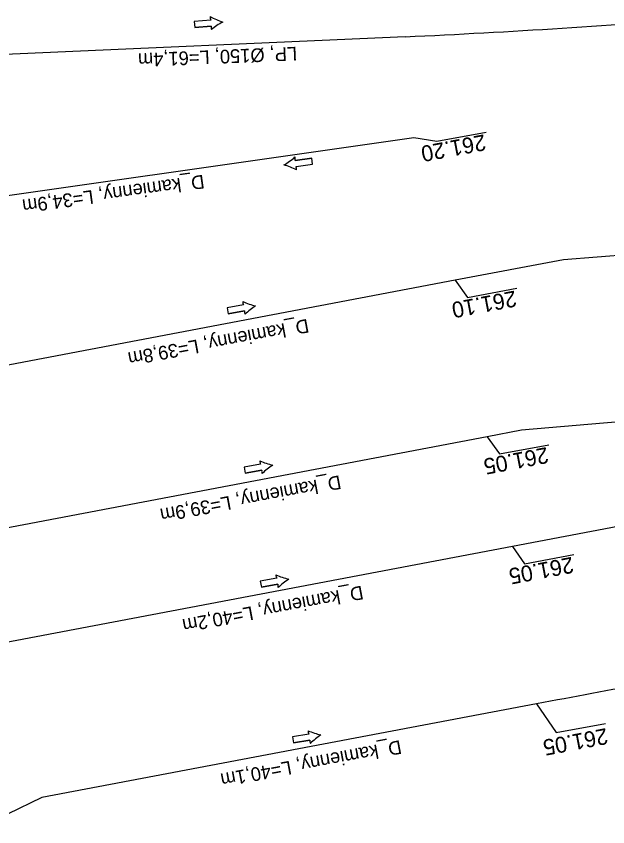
# Model space of a CAD drawing. Extents: x -1 to 65640748, y -22 to 5530284.
# Drawn here: x 6558209.5 to 6558248.4, y 5528795.3 to 5528848.6 of the extents above; entities that cross this region are included whole.
import ezdxf

# ---------------------------------------------------------------- set-up
doc = ezdxf.new("R2010")
doc.units = 0
for name, color, linetype in [('TOR_PS_ODW-drenaze', 7, 'Continuous'), ('TOR_PS_ODW-drenokolektory', 7, 'Continuous'), ('TOR_PS_OPIS_O-opisy rurociagow', 7, 'Continuous'), ('TOR_PS_OPIS_T-INFO', 7, 'Continuous')]:
    doc.layers.add(name, color=color, linetype=linetype)

msp = doc.modelspace()

# ---------------------------------------------------------------- linework, layer by layer
at = {"layer": 'TOR_PS_ODW-drenaze'}
for p, q in [((6558240.436, 5528820.938), (6558201.211, 5528813.503)), ((6558242.093, 5528813.721), (6558202.565, 5528806.228))]:
    msp.add_line(p, q, dxfattribs=at)
for points in [[(6558201.038, 5528835.683), (6558235.617, 5528840.624)], [(6558281.523, 5528839.413), (6558264.251, 5528836.139), (6558259.372, 5528834.714), (6558249.89, 5528832.917), (6558245.461, 5528832.578), (6558238.341, 5528831.228)], [(6558238.341, 5528831.228), (6558199.221, 5528823.813)], [(6558273.449, 5528827.196), (6558267.404, 5528826.05), (6558260.302, 5528823.634), (6558252.718, 5528822.237), (6558242.701, 5528821.367), (6558240.436, 5528820.938)], [(6558278.85, 5528820.702), (6558271.979, 5528819.386), (6558263.676, 5528818.575), (6558258.567, 5528817.607), (6558255.957, 5528816.349), (6558242.093, 5528813.721)], [(6558243.69, 5528803.387), (6558211.159, 5528797.221), (6558208.896, 5528796.13), (6558204.51, 5528795.299)]]:
    msp.add_lwpolyline(points, dxfattribs=at)
msp.add_arc((6557841.994, 5530969.371), 2202.9, 280.506509, 280.89165, dxfattribs=at)
at = {"layer": 'TOR_PS_ODW-drenokolektory'}
msp.add_line((6558235.052, 5528847.244), (6558206.197, 5528845.96), dxfattribs=at)
msp.add_arc((6558212.952, 5529343.953), 497.2, 272.54754, 274.92937, dxfattribs=at)
at = {"layer": 'TOR_PS_OPIS_O-opisy rurociagow'}
for p, q in [((6558222.258, 5528848.342), (6558221.169, 5528848.251)), ((6558222.258, 5528848.342), (6558221.169, 5528848.251)), ((6558221.169, 5528848.251), (6558221.203, 5528847.852)), ((6558221.169, 5528848.251), (6558221.203, 5528847.852)), ((6558221.203, 5528847.852), (6558222.291, 5528847.943)), ((6558222.291, 5528847.943), (6558221.203, 5528847.852)), ((6558228.898, 5528839.253), (6558227.815, 5528839.111)), ((6558227.815, 5528839.111), (6558228.898, 5528839.253)), ((6558228.95, 5528838.856), (6558228.898, 5528839.253)), ((6558228.95, 5528838.856), (6558228.898, 5528839.253)), ((6558227.866, 5528838.715), (6558228.95, 5528838.856)), ((6558227.866, 5528838.715), (6558228.95, 5528838.856)), ((6558224.414, 5528829.61), (6558223.338, 5528829.419)), ((6558224.414, 5528829.61), (6558223.338, 5528829.419)), ((6558223.338, 5528829.419), (6558223.408, 5528829.025)), ((6558223.338, 5528829.419), (6558223.408, 5528829.025)), ((6558223.408, 5528829.025), (6558224.484, 5528829.217)), ((6558224.484, 5528829.217), (6558223.408, 5528829.025)), ((6558225.538, 5528819.141), (6558224.462, 5528818.949)), ((6558225.538, 5528819.141), (6558224.462, 5528818.949)), ((6558224.462, 5528818.949), (6558224.532, 5528818.555)), ((6558224.462, 5528818.949), (6558224.532, 5528818.555)), ((6558224.532, 5528818.555), (6558225.608, 5528818.747)), ((6558225.608, 5528818.747), (6558224.532, 5528818.555)), ((6558226.595, 5528811.641), (6558225.519, 5528811.45)), ((6558226.595, 5528811.641), (6558225.519, 5528811.45)), ((6558225.519, 5528811.45), (6558225.589, 5528811.056)), ((6558225.519, 5528811.45), (6558225.589, 5528811.056)), ((6558225.589, 5528811.056), (6558226.665, 5528811.247)), ((6558226.665, 5528811.247), (6558225.589, 5528811.056)), ((6558228.708, 5528801.397), (6558227.632, 5528801.206)), ((6558228.708, 5528801.397), (6558227.632, 5528801.206)), ((6558227.632, 5528801.206), (6558227.702, 5528800.812)), ((6558227.632, 5528801.206), (6558227.702, 5528800.812)), ((6558227.702, 5528800.812), (6558228.778, 5528801.004)), ((6558228.778, 5528801.004), (6558227.702, 5528800.812))]:
    msp.add_line(p, q, dxfattribs=at)
for points in [[(6558222.229, 5528848.565), (6558222.229, 5528848.565)], [(6558222.3, 5528847.718), (6558222.3, 5528847.718)], [(6558227.796, 5528839.336), (6558227.796, 5528839.336)], [(6558227.906, 5528838.493), (6558227.906, 5528838.493)], [(6558224.364, 5528829.83), (6558224.364, 5528829.83)], [(6558224.513, 5528828.993), (6558224.513, 5528828.993)], [(6558225.488, 5528819.36), (6558225.489, 5528819.36)], [(6558225.637, 5528818.524), (6558225.637, 5528818.524)], [(6558226.546, 5528811.861), (6558226.546, 5528811.861)], [(6558226.694, 5528811.024), (6558226.694, 5528811.024)], [(6558228.658, 5528801.617), (6558228.658, 5528801.617)], [(6558228.807, 5528800.78), (6558228.807, 5528800.78)]]:
    msp.add_lwpolyline(points, dxfattribs=at)
for centre, radius, start, end in [((6558222.684, 5528848.511), 0.458, 173.182, 201.6433), ((6558222.684, 5528848.511), 0.458, 173.182, 201.6433), ((6558224.608, 5528852.869), 4.918, 241.0675, 251.4493), ((6558224.608, 5528852.869), 4.918, 241.0675, 251.4493), ((6558225.36, 5528843.869), 4.918, 118.1054, 128.4872), ((6558225.36, 5528843.869), 4.918, 118.1054, 128.4872), ((6558222.739, 5528847.847), 0.458, 167.9114, 196.3726), ((6558222.739, 5528847.847), 0.458, 167.9114, 196.3726), ((6558224.56, 5528843.039), 4.918, 300.7662, 311.1481), ((6558224.56, 5528843.039), 4.918, 300.7662, 311.1481), ((6558227.363, 5528839.186), 0.458, 350.5723, 19.0335), ((6558227.363, 5528839.186), 0.458, 350.5723, 19.0335), ((6558225.729, 5528834.083), 4.918, 63.7283, 74.1102), ((6558225.729, 5528834.083), 4.918, 63.7283, 74.1102), ((6558227.449, 5528838.526), 0.458, 355.8429, 24.3041), ((6558227.449, 5528838.526), 0.458, 355.8429, 24.3041), ((6558226.335, 5528834.336), 4.918, 246.381, 256.7628), ((6558224.822, 5528829.818), 0.458, 178.4955, 206.9568), ((6558226.335, 5528834.336), 4.918, 246.381, 256.7628), ((6558224.822, 5528829.818), 0.458, 178.4955, 206.9568), ((6558227.917, 5528825.444), 4.918, 123.4189, 133.8007), ((6558227.917, 5528825.444), 4.918, 123.4189, 133.8007), ((6558224.939, 5528829.163), 0.458, 173.2249, 201.6861), ((6558224.939, 5528829.163), 0.458, 173.2249, 201.6861), ((6558227.459, 5528823.866), 4.918, 246.381, 256.7628), ((6558225.946, 5528819.348), 0.458, 178.4955, 206.9568), ((6558227.459, 5528823.866), 4.918, 246.381, 256.7628), ((6558225.946, 5528819.348), 0.458, 178.4955, 206.9568), ((6558226.063, 5528818.693), 0.458, 173.2249, 201.6861), ((6558226.063, 5528818.693), 0.458, 173.2249, 201.6861), ((6558229.041, 5528814.974), 4.918, 123.4189, 133.8007), ((6558229.041, 5528814.974), 4.918, 123.4189, 133.8007), ((6558227.003, 5528811.849), 0.458, 178.4955, 206.9568), ((6558227.003, 5528811.849), 0.458, 178.4955, 206.9568), ((6558228.516, 5528816.366), 4.918, 246.381, 256.7628), ((6558228.516, 5528816.366), 4.918, 246.381, 256.7628), ((6558230.098, 5528807.475), 4.918, 123.4189, 133.8007), ((6558230.098, 5528807.475), 4.918, 123.4189, 133.8007), ((6558227.12, 5528811.193), 0.458, 173.2249, 201.6861), ((6558227.12, 5528811.193), 0.458, 173.2249, 201.6861), ((6558230.629, 5528806.123), 4.918, 246.381, 256.7628), ((6558229.116, 5528801.605), 0.458, 178.4955, 206.9568), ((6558230.629, 5528806.123), 4.918, 246.381, 256.7628), ((6558229.116, 5528801.605), 0.458, 178.4955, 206.9568), ((6558232.211, 5528797.231), 4.918, 123.4189, 133.8007), ((6558232.211, 5528797.231), 4.918, 123.4189, 133.8007), ((6558229.233, 5528800.95), 0.458, 173.2249, 201.6861), ((6558229.233, 5528800.95), 0.458, 173.2249, 201.6861)]:
    msp.add_arc(centre, radius, start, end, dxfattribs=at)
at = {"layer": 'TOR_PS_OPIS_T-INFO'}
for points in [[(6558235.617, 5528840.624), (6558237.131, 5528840.374), (6558240.368, 5528840.976)], [(6558238.341, 5528831.228), (6558239.15, 5528830.103), (6558242.387, 5528830.706)], [(6558240.436, 5528820.938), (6558241.244, 5528819.813), (6558244.482, 5528820.416)], [(6558242.093, 5528813.721), (6558242.902, 5528812.596), (6558246.139, 5528813.198)], [(6558243.69, 5528803.387), (6558244.98, 5528801.492), (6558248.218, 5528802.095)]]:
    msp.add_lwpolyline(points, dxfattribs=at)

# ---------------------------------------------------------------- texts
at = {"layer": 'TOR_PS_OPIS_O-opisy rurociagow'}
for s, rotation, p in [('LP, Ø150, L=61,4m', 182.3575, (6558227.919, 5528846.585)), ('D_kamienny, L=34,9m', 187.8442, (6558221.774, 5528838.175)), ('D_kamienny, L=39,8m', 190.5985, (6558228.617, 5528828.701)), ('D_kamienny, L=39,9m', 190.5985, (6558230.735, 5528818.416)), ('D_kamienny, L=40,2m', 190.5985, (6558232.197, 5528811.161)), ('D_kamienny, L=40,1m', 190.5985, (6558234.71, 5528801.001))]:
    msp.add_text(s, height=0.9, rotation=rotation, dxfattribs=at).set_placement(p)
at = {"layer": 'TOR_PS_OPIS_T-INFO'}
for s, p in [('261.20', (6558240.238, 5528840.832)), ('261.10', (6558242.257, 5528830.561)), ('261.05', (6558244.355, 5528820.272)), ('261.05', (6558246.012, 5528813.054)), ('261.05', (6558248.26, 5528801.794))]:
    msp.add_text(s, height=1.05, rotation=190.7506, dxfattribs=at).set_placement(p)

doc.saveas('drawing.dxf')
